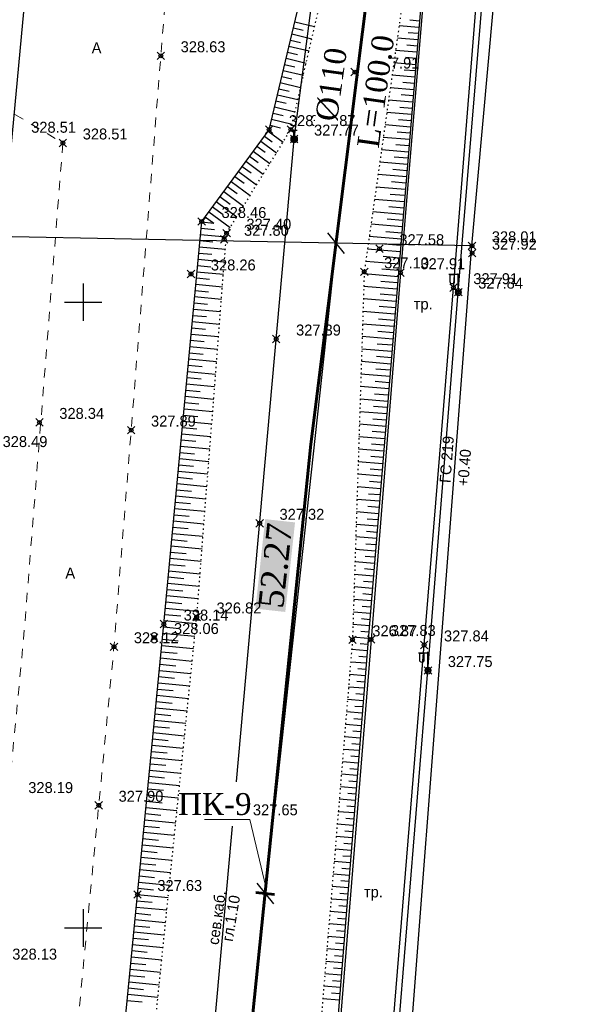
# Model space of a CAD drawing. Header units: metres. Extents: x 703769 to 722343, y 4313031 to 4317457.
# Tile 333 of 409: x 708273 to 708319, y 4315572 to 4315651. Entities that reach past the tile are written whole.
import ezdxf
from ezdxf import colors
from ezdxf.entities.mleader import LeaderData, LeaderLine
from ezdxf.math import Vec2, Vec3

# ---------------------------------------------------------------- set-up
doc = ezdxf.new("R2010")
doc.units = ezdxf.units.M
doc.header["$LTSCALE"] = 0.5
doc.header["$PDMODE"] = 35
doc.header["$PDSIZE"] = 0.3
for name, pattern in [('Auto_Street_NotBorder_Line_m1', [3, 1.5, -1.5]), ('ДОРОГИ_СТРОЯЩ', [9, 8, -1]), ('Контура низ откосов  Штриховая 0.1-0.5 - - - - - - -', [0.6, 0.1, -0.5])]:
    doc.linetypes.add(name, pattern=pattern)
for name, color, linetype in [('(001) Сетка', 92, 'Continuous'), ('(004) Точки рельефа', 7, 'Continuous'), ('(013) Газ', 30, 'ИК_Газопровод -------г--------'), ('(016) Кабель', 1, 'Continuous'), ('(019) Связь', 3, 'ИК_КАБ_СВЯЗИ'), ('(022) Возд. Линии', 7, 'Continuous'), ('(025) Дорога', 7, 'Continuous'), ('(035) Откосы', 7, 'Continuous')]:
    doc.layers.add(name, color=color, linetype=linetype)
doc.layers.add('AUTO#_ROADS_EXIST_L', color=7, linetype='Continuous', lineweight=15, true_color=0x000000)
doc.layers.add('ВК_В1', color=134, linetype='Continuous', lineweight=40)
doc.layers.add('ВОДОПРОВОД текст', color=7, linetype='Continuous', lineweight=50)
doc.styles.add('BM-431', font='txt')
doc.styles.add('D-431', font='txt')
doc.styles.add('Interproekt', font='isocpeur.ttf', dxfattribs={"width": 0.95, "oblique": 15})
doc.styles.get("Standard").update_dxf_attribs({"font": 'times.ttf'})
doc.styles.add('Times New Roman', font='times.ttf')
doc.linetypes.add('GAZ_VOZDUSH', pattern='A,1,-2,["~",Standard,S=3,R=0,X=-1.5,Y=-1.5],-1,10', length=14)
doc.linetypes.add('ИК_Газопровод -------г--------', pattern='A,9,-0.6,["Г",Standard,S=1.2,R=0,X=0,Y=-0.6],-1.2', length=10.8)
doc.linetypes.add('ИК_КАБ_СВЯЗИ', pattern='A,4,["o",Standard,S=0.5,R=0,X=0,Y=-0.125],4,-2', length=10)
doc.linetypes.add('ИК_Э_КАБ_ВН', pattern='A,8,-2,["<<",Standard,S=1,R=0,X=0,Y=-0.5],8,[">>",Standard,S=1,R=0,X=-1,Y=-0.5],-2', length=20)
doc.linetypes.add('ИК_Э_КАБ_НН', pattern='A,8,-2,["<",Standard,S=1,R=0,X=0,Y=-0.5],8,[">",Standard,S=1,R=0,X=-0.5,Y=-0.5],-2', length=20)
doc.dimstyles.new('300', dxfattribs={"dimtxt": 2, "dimasz": 1.5, "dimexe": 0, "dimexo": 0, "dimgap": 1, "dimtad": 1, "dimzin": 0, "dimdsep": 46, "dimtxsty": 'Standard', "dimblk": 'OBLIQUE', "dimcen": 0, "dimclrd": 1, "dimclre": 1, "dimclrt": 1, "dimadec": 1, "dimazin": 0, "dimtfac": 1, "dimtofl": 0, "dimtmove": 0, "dimatfit": 3, "dimfxl": 3, "dimtfill": 2, "dimtfillclr": 7, "dimtolj": 1, "dimtzin": 0, "dimlwd": 25, "dimlwe": -1, "dimarcsym": 0})

# ---------------------------------------------------------------- blocks, each defined once
blk = doc.blocks.new('*X145')
at = {"color": 0}
for p, q in [((9.5, 5.08), (10.49, 5.08)), ((9.5, 5.07), (10.49, 5.07)), ((9.5, 5.06), (10.49, 5.06)), ((9.5, 5.05), (10.49, 5.05)), ((9.5, 5.04), (10.49, 5.04)), ((9.5, 5.03), (10.49, 5.03)), ((9.5, 5.02), (10.5, 5.02)), ((9.5, 5.01), (10.5, 5.01)), ((9.5, 5), (10.5, 5)), ((9.5, 4.99), (10.5, 4.99)), ((9.5, 4.98), (10.5, 4.98)), ((9.5, 4.97), (10.5, 4.97)), ((9.5, 4.96), (10.49, 4.96)), ((9.5, 4.95), (10.49, 4.95)), ((9.5, 4.94), (10.49, 4.94)), ((9.5, 4.93), (10.49, 4.93)), ((9.5, 4.92), (10.49, 4.92)), ((9.5, 4.91), (10.49, 4.91)), ((9.5, 4.9), (10.49, 4.9)), ((9.51, 5.12), (10.48, 5.12)), ((9.51, 5.11), (10.48, 5.11)), ((9.51, 5.1), (10.48, 5.1)), ((9.51, 5.09), (10.49, 5.09)), ((9.51, 4.89), (10.49, 4.89)), ((9.51, 4.88), (10.48, 4.88)), ((9.51, 4.87), (10.48, 4.87)), ((9.51, 4.86), (10.48, 4.86)), ((9.52, 5.16), (10.47, 5.16)), ((9.52, 5.15), (10.47, 5.15)), ((9.52, 5.14), (10.47, 5.14)), ((9.52, 5.13), (10.48, 5.13)), ((9.52, 4.85), (10.48, 4.85)), ((9.52, 4.84), (10.47, 4.84)), ((9.52, 4.83), (10.47, 4.83)), ((9.53, 5.18), (10.46, 5.18)), ((9.53, 5.17), (10.46, 5.17)), ((9.53, 4.82), (10.47, 4.82)), ((9.53, 4.81), (10.46, 4.81)), ((9.53, 4.8), (10.46, 4.8)), ((9.54, 5.2), (10.45, 5.2)), ((9.54, 5.19), (10.46, 5.19)), ((9.54, 4.79), (10.45, 4.79)), ((9.54, 4.78), (10.45, 4.78)), ((9.55, 5.22), (10.44, 5.22)), ((9.55, 5.21), (10.45, 5.21)), ((9.55, 4.77), (10.44, 4.77)), ((9.55, 4.76), (10.44, 4.76)), ((9.56, 5.24), (10.43, 5.24)), ((9.56, 5.23), (10.44, 5.23)), ((9.56, 4.75), (10.43, 4.75)), ((9.56, 4.74), (10.43, 4.74)), ((9.57, 5.26), (10.42, 5.26)), ((9.57, 5.25), (10.43, 5.25)), ((9.57, 4.73), (10.42, 4.73)), ((9.58, 5.27), (10.41, 5.27)), ((9.59, 5.29), (10.4, 5.29)), ((9.59, 5.28), (10.41, 5.28)), ((9.6, 5.3), (10.39, 5.3)), ((9.61, 5.31), (10.38, 5.31)), ((9.62, 5.32), (10.37, 5.32)), ((9.63, 5.33), (10.37, 5.33)), ((9.64, 5.34), (10.36, 5.34)), ((9.65, 5.35), (10.35, 5.35)), ((9.66, 5.36), (10.34, 5.36)), ((9.67, 5.37), (10.32, 5.37)), ((9.68, 5.38), (10.31, 5.38)), ((9.69, 5.39), (10.3, 5.39)), ((9.71, 5.4), (10.29, 5.4)), ((9.72, 5.41), (10.27, 5.41)), ((9.74, 5.42), (10.26, 5.42)), ((9.75, 5.43), (10.24, 5.43)), ((9.77, 5.44), (10.22, 5.44)), ((9.79, 5.45), (10.2, 5.45)), ((9.82, 5.46), (10.18, 5.46)), ((9.85, 5.47), (10.15, 5.47)), ((9.88, 5.48), (10.11, 5.48)), ((9.94, 5.49), (10.05, 5.49)), ((9.58, 4.72), (10.41, 4.72)), ((9.58, 4.71), (10.41, 4.71)), ((9.59, 4.7), (10.4, 4.7)), ((9.6, 4.69), (10.39, 4.69)), ((9.61, 4.68), (10.39, 4.68)), ((9.61, 4.67), (10.38, 4.67)), ((9.62, 4.66), (10.37, 4.66)), ((9.63, 4.65), (10.36, 4.65)), ((9.64, 4.64), (10.35, 4.64)), ((9.65, 4.63), (10.34, 4.63)), ((9.66, 4.62), (10.33, 4.62)), ((9.67, 4.61), (10.32, 4.61)), ((9.69, 4.6), (10.31, 4.6)), ((9.7, 4.59), (10.29, 4.59)), ((9.71, 4.58), (10.28, 4.58)), ((9.73, 4.57), (10.26, 4.57)), ((9.75, 4.56), (10.25, 4.56)), ((9.76, 4.55), (10.23, 4.55)), ((9.78, 4.54), (10.21, 4.54)), ((9.81, 4.53), (10.18, 4.53)), ((9.83, 4.52), (10.16, 4.52)), ((9.87, 4.51), (10.12, 4.51)), ((9.91, 4.5), (10.08, 4.5))]:
    blk.add_line(p, q, dxfattribs=at)
blk = doc.blocks.new('I01070')
at = {"color": 0}
blk.add_circle((0.05, 0.03), 0.5, dxfattribs=at)
blk.add_blockref('*X145', (-9.95, -4.96), dxfattribs=at)
blk = doc.blocks.new('I0195')
at = {"layer": '(016) Кабель', "color": 0, "linetype": 'ИК_Э_КАБ_ВН'}
for p, q in [((-0.275, 0.74), (0.225, 0.74)), ((-0.025, 0.24), (-0.025, 0.74))]:
    blk.add_line(p, q, dxfattribs=at)
at = {"layer": '(016) Кабель', "color": 0, "linetype": 'ИК_Э_КАБ_ВН', "xscale": 0.5, "yscale": 0.5, "zscale": 0.5}
blk.add_blockref('I01070', (-0.025, -0.01), dxfattribs=at)
blk = doc.blocks.new('f')
at = {"layer": '(022) Возд. Линии'}
for points in [[(0, 0.25), (0, 1.5)], [(0, 1.4), (0.75, 1.4)]]:
    blk.add_lwpolyline(points, dxfattribs=at)
blk.add_lwpolyline([(0.4875, 0.65), (0.4875, 0.65, 0.4142136), (0.65, 0.8125), (0.65, 1.4), (0.325, 1.4), (0.325, 0.8125, 0.4142136)], format="xyb", close=True, dxfattribs=at)
blk.add_circle((0, 0), 0.25, dxfattribs=at)
blk = doc.blocks.new('Setka')
at = {"layer": '(001) Сетка'}
for p, q in [((0, 1.5), (0, -1.5)), ((-1.5, 0), (1.5, 0))]:
    blk.add_line(p, q, dxfattribs=at)
blk = doc.blocks.new('*U279')
at = {"color": 1, "lineweight": 60, "flags": 128}
blk.add_lwpolyline([(-0.015, -0.757), (0.015, 0.757)], dxfattribs=at)
blk = doc.blocks.new('*U280')
at = {"color": 0, "linetype": 'ByBlock', "lineweight": -2, "transparency": 16777216, "rotation": 264.1842271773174}
blk.add_blockref('*U279', (708293.007, 4315581.213), dxfattribs=at)
blk = doc.blocks.new('_Dot')
at = {"color": 0, "linetype": 'ByBlock', "lineweight": -2}
blk.add_line((-0.5, 0), (-1, 0), dxfattribs=at)
at = {"color": 0, "linetype": 'ByBlock', "const_width": 0.5}
blk.add_lwpolyline([(-0.25, 0, 1), (0.25, 0, 1)], format="xyb", close=True, dxfattribs=at)
blk = doc.blocks.new('_Oblique')
at = {"color": 0, "linetype": 'ByBlock', "lineweight": -2}
blk.add_line((-0.5, -0.5), (0.5, 0.5), dxfattribs=at)
blk = doc.blocks.new('*D567')
at = {"color": 1, "lineweight": 25, "transparency": 16777216}
blk.add_line((708298.67, 4315633.173), (708293.007, 4315581.213), dxfattribs=at)
at = {"layer": 'Defpoints', "color": 0, "lineweight": 40, "transparency": 16777216}
for p in [(708298.67, 4315633.173), (708293.007, 4315581.213), (708293.007, 4315581.213)]:
    blk.add_point(p, dxfattribs=at)
at = {"color": 1, "lineweight": 25, "transparency": 16777216, "xscale": 1.5, "yscale": 1.5, "zscale": 1.5}
for p, rotation in [((708298.67, 4315633.173), 83.78018273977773), ((708293.007, 4315581.213), 263.7801827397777)]:
    blk.add_blockref('_Oblique', p, dxfattribs=dict(at, rotation=rotation))
at = {"color": 1, "lineweight": 40, "transparency": 16777216, "insert": (708293.83, 4315607.412), "char_height": 2, "attachment_point": 5, "rotation": 83.78018, "bg_fill": 1, "box_fill_scale": 1.1, "bg_fill_color": 7, "bg_fill_true_color": 16777215, "bg_fill_transparency": 0}
blk.add_mtext('\\A1;52.27', dxfattribs=at)

msp = doc.modelspace()

# ---------------------------------------------------------------- linework, layer by layer
at = {"layer": '(013) Газ', "linetype": 'GAZ_VOZDUSH', "elevation": 324.816, "flags": 128}
for points in [[(708293.165, 4315421.558), (708293.434, 4315426.044), (708297.716, 4315485.96), (708299.668, 4315508.577), (708302.24, 4315538.464), (708309.527, 4315632.96), (708316.081, 4315705.444), (708316.824, 4315717.447), (708322.062, 4315771.409), (708325.306, 4315803.846), (708325.824, 4315815.814), (708330.36, 4315869.098), (708333.801, 4315903.034), (708336.798, 4315930.914), (708339.728, 4315977.872), (708351.364, 4316115.034), (708352.677, 4316127.049)], [(708309.527, 4315632.96), (708265.98, 4315633.814), (708266.462, 4315641.601), (708254.581, 4315647.214), (708248.148, 4315648.258)]]:
    msp.add_lwpolyline(points, dxfattribs=at)
at = {"layer": '(016) Кабель', "linetype": 'ИК_Э_КАБ_НН', "flags": 128}
for points, elevation in [([(708148.162, 4314184.928), (708151.497, 4314225.638), (708155.946, 4314277.346), (708160.092, 4314325.308), (708165.82, 4314399.254), (708169.045, 4314439.184), (708172.399, 4314480.837), (708175.762, 4314521.367), (708178.982, 4314558.811), (708182.201, 4314596.426), (708185.813, 4314637.091), (708189.128, 4314677.545), (708192.281, 4314716.43), (708195.859, 4314758.023), (708198.741, 4314794.021), (708202.87, 4314842.96), (708206.45, 4314887.572), (708209.623, 4314925.94), (708213.998, 4314964.466), (708217.888, 4315003.776), (708222.285, 4315053.198), (708227.646, 4315118.21), (708230.7, 4315153.26), (708233.599, 4315183.887), (708236.608, 4315219.867), (708239.917, 4315258.483), (708242.964, 4315292.096), (708245.88, 4315324.716), (708249.037, 4315363.449), (708251.639, 4315395.315), (708254.553, 4315428.663), (708258.525, 4315473.098), (708262.105, 4315516.97), (708265.007, 4315550.248), (708267.691, 4315583.251), (708270.438, 4315616.597), (708274.286, 4315657.842), (708277.622, 4315697.97), (708280.245, 4315726.073), (708282.134, 4315747.294), (708285.192, 4315782.765), (708287.519, 4315812.482), (708289.716, 4315837.095), (708292.577, 4315870.499), (708295.609, 4315906.644), (708298.169, 4315937.003), (708301.105, 4315969.327), (708303.908, 4316001.447), (708306.247, 4316027.782), (708309.271, 4316062.456), (708312.329, 4316097.927), (708314.656, 4316127.644), (708316.853, 4316152.257), (708319.714, 4316185.661), (708322.746, 4316221.806), (708325.306, 4316252.165), (708328.242, 4316284.489), (708331.045, 4316316.609), (708331.607, 4316322.941)], 325.652), ([(708249.985, 4314981.479), (708250.82, 4314994.453), (708251.559, 4315005.82), (708252.37, 4315018.441), (708253.053, 4315029.231), (708253.787, 4315042.038), (708254.637, 4315054.862), (708255.635, 4315071.329), (708256.598, 4315086.747), (708257.467, 4315101.098), (708258.354, 4315115.971), (708259.411, 4315132.067), (708260.336, 4315147.885), (708261.397, 4315163.669), (708264.541, 4315183.982), (708266.176, 4315199.034), (708267.362, 4315213.475), (708268.374, 4315229.02), (708269.845, 4315242.198), (708271.828, 4315255.337), (708273.674, 4315269.524), (708275.505, 4315283.281), (708277.38, 4315297.394), (708281.752, 4315326.597), (708283.598, 4315341.056), (708285.41, 4315355.306), (708287.069, 4315373.866), (708288.446, 4315388.958), (708289.84, 4315403.858), (708291.182, 4315418.537), (708292.537, 4315433.784), (708294.032, 4315449.283), (708295.507, 4315463.66), (708296.078, 4315478.064), (708297.37, 4315493.303), (708298.657, 4315508.657), (708299.851, 4315523.654), (708301.076, 4315538.719), (708302.334, 4315553.605), (708303.538, 4315568.681), (708306.01, 4315599.024), (708308.439, 4315629.26), (708310.925, 4315659.518), (708314.819, 4315705.429), (708316.066, 4315721.797), (708317.423, 4315737.878), (708318.736, 4315752.964), (708319.999, 4315767.605), (708321.351, 4315784.629), (708322.651, 4315800.258), (708323.922, 4315814.9), (708325.202, 4315828.081), (708326.515, 4315842.883), (708327.984, 4315858.663), (708329.163, 4315872.867), (708330.365, 4315887.889), (708331.555, 4315902.908), (708332.679, 4315917.08), (708333.897, 4315932.711), (708335.115, 4315947.857), (708336.225, 4315962.741), (708337.469, 4315977.821), (708338.545, 4315992.145), (708339.663, 4316007.377), (708340.941, 4316022.682), (708342.079, 4316037.728), (708343.178, 4316052.432), (708344.309, 4316067.191), (708345.452, 4316082.234), (708346.637, 4316096.926), (708347.806, 4316111.892), (708349.626, 4316127.437), (708351.153, 4316141.846), (708352.719, 4316156.666), (708355.709, 4316187.043), (708356.969, 4316201.735), (708358.286, 4316216.561), (708359.517, 4316231.321), (708360.786, 4316246.466), (708362.123, 4316261.412), (708363.033, 4316272.851), (708364.289, 4316286.262), (708365.798, 4316301.906), (708367.145, 4316317.788)], 326.597)]:
    msp.add_lwpolyline(points, dxfattribs=dict(at, elevation=elevation))
at = {"layer": '(019) Связь', "elevation": 325.431, "flags": 128}
msp.add_lwpolyline([(708153.006, 4314105.043), (708156.993, 4314142.734), (708156.993, 4314142.734), (708174.147, 4314200.184), (708174.323, 4314203.958), (708195.362, 4314453.153), (708204.073, 4314563.084), (708218.911, 4314738.478), (708226.164, 4314758.135), (708236.601, 4314958.674), (708237.563, 4314979.166), (708241.532, 4315051.931), (708251.542, 4315144.303), (708253.161, 4315164.518), (708257.428, 4315233.645), (708258.881, 4315245.481), (708269.326, 4315369.847), (708270.394, 4315382.606), (708278.265, 4315465.509), (708280.616, 4315477.921), (708295.324, 4315641.488), (708303.766, 4315706.848), (708303.348, 4315724.234), (708305.187, 4315772.118), (708306.696, 4315783.119), (708308.615, 4315806.312), (708309.889, 4315815.038), (708320.552, 4315934.795), (708321.594, 4315946.168), (708336.888, 4316115.682), (708345.287, 4316227.711), (708346.981, 4316228.783), (708355.083, 4316230.156), (708358.134, 4316229.662)], dxfattribs=at)
at = {"layer": '(025) Дорога', "elevation": 326.876, "flags": 128}
msp.add_lwpolyline([(708291.236, 4315475.777), (708295.455, 4315475.79), (708300.547, 4315538.159), (708303.152, 4315569.768), (708305.708, 4315601.069), (708308.048, 4315629.612), (708310.48, 4315659.898), (708314.433, 4315707.948), (708310.248, 4315708.223), (708306.289, 4315660.581), (708303.824, 4315630.808), (708301.469, 4315601.507), (708298.907, 4315569.928), (708296.358, 4315538.729), (708293.833, 4315508.037), (708291.236, 4315475.777)], dxfattribs=at)
at = {"layer": '(035) Откосы'}
for p, q in [((708295.371, 4315650.86, 326.979), (708296.956, 4315650.483, 326.979)), ((708305.331, 4315650.914, 326.979), (708304.553, 4315650.979, 326.979)), ((708295.139, 4315649.887, 326.979), (708296.731, 4315649.508, 326.979)), ((708295.255, 4315650.374, 326.979), (708296.049, 4315650.185, 326.979)), ((708305.289, 4315650.416, 326.979), (708303.706, 4315650.549, 326.979)), ((708305.247, 4315649.918, 326.979), (708304.441, 4315649.986, 326.979)), ((708295.023, 4315649.401, 326.979), (708295.821, 4315649.211, 326.979)), ((708305.205, 4315649.42, 326.979), (708303.565, 4315649.557, 326.979)), ((708294.792, 4315648.429, 326.979), (708295.593, 4315648.238, 326.979)), ((708294.908, 4315648.915, 326.979), (708296.507, 4315648.534, 326.979)), ((708305.122, 4315648.424, 326.979), (708303.425, 4315648.566, 326.979)), ((708305.164, 4315648.922, 326.979), (708304.329, 4315648.992, 326.979)), ((708294.56, 4315647.456, 326.979), (708295.365, 4315647.264, 326.979)), ((708294.676, 4315647.942, 326.979), (708296.282, 4315647.56, 326.979)), ((708305.039, 4315647.427, 326.979), (708303.285, 4315647.574, 326.979)), ((708305.08, 4315647.926, 326.979), (708304.218, 4315647.998, 326.979)), ((708294.444, 4315646.97, 326.979), (708296.058, 4315646.586, 326.979)), ((708304.997, 4315646.929, 326.979), (708304.106, 4315647.004, 326.979)), ((708294.213, 4315645.997, 326.979), (708295.833, 4315645.611, 326.979)), ((708294.329, 4315646.483, 326.979), (708295.137, 4315646.291, 326.979)), ((708304.955, 4315646.431, 326.979), (708303.144, 4315646.583, 326.979)), ((708304.913, 4315645.933, 326.979), (708303.994, 4315646.01, 326.979)), ((708294.097, 4315645.511, 326.979), (708294.909, 4315645.318, 326.979)), ((708304.872, 4315645.435, 326.979), (708303.004, 4315645.591, 326.979)), ((708293.866, 4315644.538, 326.979), (708294.681, 4315644.344, 326.979)), ((708293.981, 4315645.025, 326.979), (708295.609, 4315644.637, 326.979)), ((708304.788, 4315644.439, 326.979), (708302.864, 4315644.6, 326.979)), ((708304.83, 4315644.937, 326.979), (708303.882, 4315645.016, 326.979)), ((708293.634, 4315643.566, 326.979), (708294.453, 4315643.371, 326.979)), ((708293.75, 4315644.052, 326.979), (708295.384, 4315643.663, 326.979)), ((708304.705, 4315643.442, 326.979), (708302.724, 4315643.608, 326.979)), ((708304.746, 4315643.941, 326.979), (708303.77, 4315644.022, 326.979)), ((708293.518, 4315643.08, 326.979), (708295.16, 4315642.689, 326.979)), ((708304.663, 4315642.944, 326.979), (708303.658, 4315643.028, 326.979)), ((708293.238, 4315642.13, 326.979), (708294.439, 4315641.248, 326.979)), ((708293.402, 4315642.593, 326.979), (708294.217, 4315642.399, 326.979)), ((708304.621, 4315642.446, 326.979), (708302.583, 4315642.617, 326.979)), ((708304.58, 4315641.948, 326.979), (708303.546, 4315642.035, 326.979)), ((708292.646, 4315641.324, 326.979), (708293.91, 4315640.396, 326.979)), ((708292.942, 4315641.727, 326.979), (708293.558, 4315641.274, 326.979)), ((708304.538, 4315641.45, 326.979), (708302.443, 4315641.625, 326.979)), ((708292.055, 4315640.518, 326.979), (708293.381, 4315639.544, 326.979)), ((708292.351, 4315640.921, 326.979), (708292.998, 4315640.445, 326.979)), ((708304.454, 4315640.454, 326.979), (708302.303, 4315640.634, 326.979)), ((708304.496, 4315640.952, 326.979), (708303.434, 4315641.041, 326.979)), ((708291.463, 4315639.712, 326.979), (708292.853, 4315638.692, 326.979)), ((708291.759, 4315640.115, 326.979), (708292.438, 4315639.616, 326.979)), ((708304.371, 4315639.457, 326.979), (708302.162, 4315639.642, 326.979)), ((708304.413, 4315639.955, 326.979), (708303.323, 4315640.047, 326.979)), ((708290.872, 4315638.906, 326.979), (708292.324, 4315637.84, 326.979)), ((708291.167, 4315639.309, 326.979), (708291.878, 4315638.787, 326.979)), ((708304.329, 4315638.959, 326.979), (708303.211, 4315639.053, 326.979)), ((708290.28, 4315638.1, 326.979), (708291.796, 4315636.987, 326.979)), ((708290.576, 4315638.503, 326.979), (708291.318, 4315637.958, 326.979)), ((708304.287, 4315638.461, 326.979), (708302.022, 4315638.651, 326.979)), ((708304.246, 4315637.963, 326.979), (708303.099, 4315638.059, 326.979)), ((708289.689, 4315637.294, 326.979), (708291.267, 4315636.135, 326.979)), ((708289.984, 4315637.697, 326.979), (708290.758, 4315637.129, 326.979)), ((708304.204, 4315637.465, 326.979), (708301.882, 4315637.659, 326.979)), ((708289.097, 4315636.488, 326.979), (708290.739, 4315635.283, 326.979)), ((708289.393, 4315636.891, 326.979), (708290.198, 4315636.3, 326.979)), ((708304.121, 4315636.469, 326.979), (708301.742, 4315636.668, 326.979)), ((708304.162, 4315636.967, 326.979), (708302.987, 4315637.065, 326.979)), ((708288.506, 4315635.682, 326.979), (708290.21, 4315634.431, 326.979)), ((708288.801, 4315636.085, 326.979), (708289.638, 4315635.471, 326.979)), ((708304.037, 4315635.472, 326.979), (708301.601, 4315635.676, 326.979)), ((708304.079, 4315635.97, 326.979), (708302.875, 4315636.071, 326.979)), ((708287.929, 4315634.87, 326.979), (708288.89, 4315634.78, 326.979)), ((708288.21, 4315635.279, 326.979), (708288.89, 4315634.78, 326.979)), ((708303.995, 4315634.974, 326.979), (708302.763, 4315635.077, 326.979)), ((708287.882, 4315634.372, 326.979), (708288.965, 4315634.27, 326.979)), ((708303.954, 4315634.476, 326.979), (708301.461, 4315634.685, 326.979)), ((708303.912, 4315633.978, 326.979), (708302.651, 4315634.084, 326.979)), ((708287.789, 4315633.377, 326.979), (708288.824, 4315633.28, 326.979)), ((708287.836, 4315633.875, 326.979), (708289.899, 4315633.681, 326.979)), ((708303.87, 4315633.48, 326.979), (708301.321, 4315633.693, 326.979)), ((708287.742, 4315632.879, 326.979), (708289.821, 4315632.684, 326.979)), ((708303.787, 4315632.484, 326.979), (708301.18, 4315632.702, 326.979)), ((708303.829, 4315632.982, 326.979), (708302.54, 4315633.09, 326.979)), ((708287.649, 4315631.884, 326.979), (708289.744, 4315631.687, 326.979)), ((708287.695, 4315632.382, 326.979), (708288.739, 4315632.283, 326.979)), ((708303.703, 4315631.487, 326.979), (708301.04, 4315631.71, 326.979)), ((708303.745, 4315631.985, 326.979), (708302.428, 4315632.096, 326.979)), ((708287.602, 4315631.386, 326.979), (708288.653, 4315631.287, 326.979)), ((708303.662, 4315630.989, 326.979), (708302.316, 4315631.102, 326.979)), ((708287.508, 4315630.391, 326.979), (708288.568, 4315630.291, 326.979)), ((708287.555, 4315630.888, 326.979), (708289.666, 4315630.69, 326.979)), ((708303.62, 4315630.491, 326.979), (708300.917, 4315630.717, 326.979)), ((708287.415, 4315629.395, 326.979), (708288.482, 4315629.295, 326.979)), ((708287.461, 4315629.893, 326.979), (708289.588, 4315629.693, 326.979)), ((708303.538, 4315629.495, 326.979), (708300.885, 4315629.712, 326.979)), ((708303.578, 4315629.993, 326.979), (708302.24, 4315630.103, 326.979)), ((708287.368, 4315628.898, 326.979), (708289.511, 4315628.696, 326.979)), ((708303.456, 4315628.498, 326.979), (708300.853, 4315628.712, 326.979)), ((708303.497, 4315628.996, 326.979), (708302.183, 4315629.104, 326.979)), ((708287.274, 4315627.902, 326.979), (708289.433, 4315627.699, 326.979)), ((708287.321, 4315628.4, 326.979), (708288.396, 4315628.299, 326.979)), ((708303.415, 4315628, 326.979), (708302.126, 4315628.106, 326.979)), ((708287.228, 4315627.405, 326.979), (708288.311, 4315627.303, 326.979)), ((708303.374, 4315627.502, 326.979), (708300.821, 4315627.711, 326.979)), ((708303.333, 4315627.004, 326.979), (708302.069, 4315627.107, 326.979)), ((708287.134, 4315626.409, 326.979), (708288.225, 4315626.307, 326.979)), ((708287.181, 4315626.907, 326.979), (708289.355, 4315626.703, 326.979)), ((708303.292, 4315626.505, 326.979), (708300.789, 4315626.711, 326.979)), ((708287.04, 4315625.414, 326.979), (708288.14, 4315625.311, 326.979)), ((708287.087, 4315625.912, 326.979), (708289.278, 4315625.706, 326.979)), ((708303.21, 4315625.509, 326.979), (708300.757, 4315625.71, 326.979)), ((708303.251, 4315626.007, 326.979), (708302.012, 4315626.109, 326.979)), ((708286.994, 4315624.916, 326.979), (708289.2, 4315624.709, 326.979)), ((708303.129, 4315624.513, 326.979), (708300.725, 4315624.71, 326.979)), ((708303.17, 4315625.011, 326.979), (708301.955, 4315625.111, 326.979)), ((708286.9, 4315623.921, 326.979), (708289.123, 4315623.712, 326.979)), ((708286.947, 4315624.419, 326.979), (708288.054, 4315624.315, 326.979)), ((708303.088, 4315624.014, 326.979), (708301.898, 4315624.112, 326.979)), ((708286.853, 4315623.423, 326.979), (708287.969, 4315623.318, 326.979)), ((708303.047, 4315623.516, 326.979), (708300.693, 4315623.71, 326.979)), ((708303.006, 4315623.018, 326.979), (708301.841, 4315623.114, 326.979)), ((708286.76, 4315622.428, 326.979), (708287.883, 4315622.322, 326.979)), ((708286.807, 4315622.926, 326.979), (708289.045, 4315622.715, 326.979)), ((708302.965, 4315622.52, 326.979), (708300.661, 4315622.709, 326.979)), ((708286.713, 4315621.93, 326.979), (708288.967, 4315621.718, 326.979)), ((708302.883, 4315621.523, 326.979), (708300.629, 4315621.709, 326.979)), ((708302.924, 4315622.022, 326.979), (708301.784, 4315622.115, 326.979)), ((708286.619, 4315620.935, 326.979), (708288.89, 4315620.721, 326.979)), ((708286.666, 4315621.433, 326.979), (708287.797, 4315621.326, 326.979)), ((708302.801, 4315620.527, 326.979), (708300.597, 4315620.708, 326.979)), ((708302.842, 4315621.025, 326.979), (708301.727, 4315621.117, 326.979)), ((708286.526, 4315619.939, 326.979), (708288.812, 4315619.725, 326.979)), ((708286.573, 4315620.437, 326.979), (708287.712, 4315620.33, 326.979)), ((708302.761, 4315620.029, 326.979), (708301.671, 4315620.118, 326.979)), ((708286.479, 4315619.442, 326.979), (708287.626, 4315619.334, 326.979)), ((708302.72, 4315619.531, 326.979), (708300.565, 4315619.708, 326.979)), ((708302.679, 4315619.032, 326.979), (708301.614, 4315619.12, 326.979)), ((708286.385, 4315618.446, 326.979), (708287.541, 4315618.338, 326.979)), ((708286.432, 4315618.944, 326.979), (708288.734, 4315618.728, 326.979)), ((708302.638, 4315618.534, 326.979), (708300.533, 4315618.707, 326.979)), ((708286.339, 4315617.949, 326.979), (708288.657, 4315617.731, 326.979)), ((708302.556, 4315617.538, 326.979), (708300.501, 4315617.707, 326.979)), ((708302.597, 4315618.036, 326.979), (708301.557, 4315618.121, 326.979)), ((708286.245, 4315616.953, 326.979), (708288.579, 4315616.734, 326.979)), ((708286.292, 4315617.451, 326.979), (708287.455, 4315617.342, 326.979)), ((708302.515, 4315617.04, 326.979), (708301.5, 4315617.123, 326.979)), ((708286.198, 4315616.456, 326.979), (708287.369, 4315616.346, 326.979)), ((708302.474, 4315616.541, 326.979), (708300.468, 4315616.706, 326.979)), ((708302.433, 4315616.043, 326.979), (708301.443, 4315616.125, 326.979)), ((708286.105, 4315615.46, 326.979), (708287.284, 4315615.35, 326.979)), ((708286.152, 4315615.958, 326.979), (708288.501, 4315615.737, 326.979)), ((708302.392, 4315615.545, 326.979), (708300.436, 4315615.706, 326.979)), ((708286.011, 4315614.465, 326.979), (708287.198, 4315614.353, 326.979)), ((708286.058, 4315614.963, 326.979), (708288.424, 4315614.74, 326.979)), ((708302.311, 4315614.549, 326.979), (708300.404, 4315614.705, 326.979)), ((708302.352, 4315615.047, 326.979), (708301.386, 4315615.126, 326.979)), ((708285.964, 4315613.967, 326.979), (708288.346, 4315613.743, 326.979)), ((708302.229, 4315613.552, 326.979), (708300.372, 4315613.705, 326.979)), ((708302.27, 4315614.05, 326.979), (708301.329, 4315614.128, 326.979)), ((708285.871, 4315612.972, 326.979), (708288.269, 4315612.747, 326.979)), ((708285.918, 4315613.47, 326.979), (708287.113, 4315613.357, 326.979)), ((708302.188, 4315613.054, 326.979), (708301.272, 4315613.129, 326.979)), ((708285.824, 4315612.474, 326.979), (708287.027, 4315612.361, 326.979)), ((708302.147, 4315612.556, 326.979), (708300.34, 4315612.704, 326.979)), ((708302.106, 4315612.058, 326.979), (708301.215, 4315612.131, 326.979)), ((708285.731, 4315611.479, 326.979), (708286.941, 4315611.365, 326.979)), ((708285.777, 4315611.977, 326.979), (708288.191, 4315611.75, 326.979)), ((708302.065, 4315611.559, 326.979), (708300.308, 4315611.704, 326.979)), ((708285.637, 4315610.484, 326.979), (708286.856, 4315610.369, 326.979)), ((708285.684, 4315610.981, 326.979), (708288.113, 4315610.753, 326.979)), ((708301.983, 4315610.563, 326.979), (708300.276, 4315610.703, 326.979)), ((708302.024, 4315611.061, 326.979), (708301.158, 4315611.132, 326.979)), ((708285.59, 4315609.986, 326.979), (708288.036, 4315609.756, 326.979)), ((708301.902, 4315609.567, 326.979), (708300.244, 4315609.703, 326.979)), ((708301.943, 4315610.065, 326.979), (708301.101, 4315610.134, 326.979)), ((708285.497, 4315608.99, 326.979), (708287.958, 4315608.759, 326.979)), ((708285.543, 4315609.488, 326.979), (708286.77, 4315609.373, 326.979)), ((708301.861, 4315609.068, 326.979), (708301.045, 4315609.135, 326.979)), ((708285.45, 4315608.493, 326.979), (708286.685, 4315608.377, 326.979)), ((708301.82, 4315608.57, 326.979), (708300.212, 4315608.702, 326.979)), ((708301.779, 4315608.072, 326.979), (708300.988, 4315608.137, 326.979)), ((708285.356, 4315607.497, 326.979), (708286.599, 4315607.381, 326.979)), ((708285.403, 4315607.995, 326.979), (708287.88, 4315607.762, 326.979)), ((708301.738, 4315607.574, 326.979), (708300.18, 4315607.702, 326.979)), ((708285.31, 4315607, 326.979), (708287.803, 4315606.765, 326.979)), ((708301.656, 4315606.577, 326.979), (708300.148, 4315606.701, 326.979)), ((708301.697, 4315607.076, 326.979), (708300.931, 4315607.139, 326.979)), ((708285.216, 4315606.004, 326.979), (708287.725, 4315605.769, 326.979)), ((708285.263, 4315606.502, 326.979), (708286.513, 4315606.385, 326.979)), ((708301.615, 4315606.079, 326.979), (708300.874, 4315606.14, 326.979)), ((708285.122, 4315605.009, 326.979), (708287.648, 4315604.772, 326.979)), ((708285.169, 4315605.507, 326.979), (708286.428, 4315605.388, 326.979)), ((708301.574, 4315605.581, 326.979), (708300.116, 4315605.701, 326.979)), ((708301.534, 4315605.083, 326.979), (708300.817, 4315605.142, 326.979)), ((708285.076, 4315604.511, 326.979), (708286.342, 4315604.392, 326.979)), ((708301.493, 4315604.585, 326.979), (708300.084, 4315604.7, 326.979)), ((708284.982, 4315603.516, 326.979), (708286.256, 4315603.396, 326.979)), ((708285.029, 4315604.014, 326.979), (708287.57, 4315603.775, 326.979)), ((708301.411, 4315603.588, 326.979), (708300.052, 4315603.7, 326.979)), ((708301.452, 4315604.086, 326.979), (708300.76, 4315604.143, 326.979)), ((708284.935, 4315603.018, 326.979), (708287.48, 4315602.779, 326.979)), ((708301.329, 4315602.592, 326.979), (708300.02, 4315602.699, 326.979)), ((708301.37, 4315603.09, 326.979), (708300.703, 4315603.145, 326.979)), ((708284.839, 4315602.023, 326.979), (708287.377, 4315601.776, 326.979)), ((708284.888, 4315602.521, 326.979), (708286.158, 4315602.397, 326.979)), ((708301.288, 4315602.094, 326.979), (708300.646, 4315602.146, 326.979)), ((708284.742, 4315601.028, 326.979), (708287.276, 4315600.781, 326.979)), ((708284.791, 4315601.526, 326.979), (708286.059, 4315601.402, 326.979)), ((708301.247, 4315601.595, 326.979), (708299.988, 4315601.699, 326.979)), ((708301.206, 4315601.097, 326.979), (708300.582, 4315601.147, 326.979)), ((708284.694, 4315600.531, 326.979), (708285.96, 4315600.407, 326.979)), ((708301.166, 4315600.599, 326.979), (708299.917, 4315600.699, 326.979)), ((708284.597, 4315599.536, 326.979), (708285.86, 4315599.412, 326.979)), ((708284.645, 4315600.033, 326.979), (708287.174, 4315599.787, 326.979)), ((708301.086, 4315599.602, 326.979), (708299.835, 4315599.703, 326.979)), ((708301.126, 4315600.101, 326.979), (708300.501, 4315600.151, 326.979)), ((708284.549, 4315599.038, 326.979), (708287.073, 4315598.792, 326.979)), ((708301.006, 4315598.606, 326.979), (708299.752, 4315598.707, 326.979)), ((708301.046, 4315599.104, 326.979), (708300.42, 4315599.154, 326.979)), ((708284.452, 4315598.043, 326.979), (708286.971, 4315597.798, 326.979)), ((708284.5, 4315598.541, 326.979), (708285.761, 4315598.418, 326.979)), ((708300.966, 4315598.108, 326.979), (708300.339, 4315598.158, 326.979)), ((708284.403, 4315597.545, 326.979), (708285.662, 4315597.423, 326.979)), ((708300.926, 4315597.609, 326.979), (708299.67, 4315597.71, 326.979)), ((708300.886, 4315597.111, 326.979), (708300.258, 4315597.162, 326.979)), ((708284.306, 4315596.55, 326.979), (708285.563, 4315596.428, 326.979)), ((708284.355, 4315597.048, 326.979), (708286.87, 4315596.803, 326.979)), ((708300.846, 4315596.613, 326.979), (708299.587, 4315596.714, 326.979)), ((708284.209, 4315595.555, 326.979), (708285.463, 4315595.433, 326.979)), ((708284.258, 4315596.053, 326.979), (708286.768, 4315595.808, 326.979)), ((708300.766, 4315595.616, 326.979), (708299.505, 4315595.718, 326.979)), ((708300.806, 4315596.115, 326.979), (708300.176, 4315596.165, 326.979)), ((708284.161, 4315595.058, 326.979), (708286.667, 4315594.814, 326.979)), ((708300.726, 4315595.118, 326.979), (708300.095, 4315595.169, 326.979)), ((708284.064, 4315594.063, 326.979), (708286.565, 4315593.819, 326.979)), ((708284.112, 4315594.56, 326.979), (708285.364, 4315594.438, 326.979)), ((708300.686, 4315594.62, 326.979), (708299.423, 4315594.721, 326.979)), ((708300.646, 4315594.121, 326.979), (708300.014, 4315594.172, 326.979)), ((708284.015, 4315593.565, 326.979), (708285.265, 4315593.444, 326.979)), ((708300.606, 4315593.623, 326.979), (708299.34, 4315593.725, 326.979)), ((708300.566, 4315593.125, 326.979), (708299.933, 4315593.176, 326.979)), ((708283.918, 4315592.57, 326.979), (708285.166, 4315592.449, 326.979)), ((708283.967, 4315593.068, 326.979), (708286.464, 4315592.825, 326.979)), ((708300.526, 4315592.627, 326.979), (708299.258, 4315592.728, 326.979)), ((708283.87, 4315592.073, 326.979), (708286.362, 4315591.83, 326.979)), ((708300.446, 4315591.63, 326.979), (708299.176, 4315591.732, 326.979)), ((708300.486, 4315592.128, 326.979), (708299.852, 4315592.179, 326.979)), ((708283.773, 4315591.078, 326.979), (708286.261, 4315590.835, 326.979)), ((708283.822, 4315591.575, 326.979), (708285.067, 4315591.454, 326.979)), ((708300.406, 4315591.132, 326.979), (708299.77, 4315591.183, 326.979)), ((708283.676, 4315590.083, 326.979), (708286.159, 4315589.841, 326.979)), ((708283.725, 4315590.58, 326.979), (708284.967, 4315590.459, 326.979)), ((708300.366, 4315590.634, 326.979), (708299.093, 4315590.736, 326.979)), ((708300.326, 4315590.135, 326.979), (708299.689, 4315590.186, 326.979)), ((708283.628, 4315589.585, 326.979), (708284.868, 4315589.464, 326.979)), ((708300.286, 4315589.637, 326.979), (708299.011, 4315589.739, 326.979)), ((708283.531, 4315588.59, 326.979), (708284.769, 4315588.469, 326.979)), ((708283.579, 4315589.088, 326.979), (708286.058, 4315588.846, 326.979)), ((708300.206, 4315588.64, 326.979), (708298.929, 4315588.743, 326.979)), ((708300.246, 4315589.139, 326.979), (708299.608, 4315589.19, 326.979)), ((708283.482, 4315588.093, 326.979), (708285.956, 4315587.852, 326.979)), ((708300.126, 4315587.644, 326.979), (708298.846, 4315587.747, 326.979)), ((708300.166, 4315588.142, 326.979), (708299.527, 4315588.194, 326.979)), ((708283.385, 4315587.098, 326.979), (708285.855, 4315586.857, 326.979)), ((708283.434, 4315587.595, 326.979), (708284.67, 4315587.475, 326.979)), ((708300.086, 4315587.146, 326.979), (708299.446, 4315587.197, 326.979)), ((708283.288, 4315586.103, 326.979), (708285.753, 4315585.862, 326.979)), ((708283.337, 4315586.6, 326.979), (708284.57, 4315586.48, 326.979)), ((708300.046, 4315586.647, 326.979), (708298.764, 4315586.75, 326.979)), ((708300.006, 4315586.149, 326.979), (708299.364, 4315586.201, 326.979)), ((708283.24, 4315585.605, 326.979), (708284.471, 4315585.485, 326.979)), ((708299.966, 4315585.651, 326.979), (708298.681, 4315585.754, 326.979)), ((708283.143, 4315584.61, 326.979), (708284.372, 4315584.49, 326.979)), ((708283.191, 4315585.107, 326.979), (708285.652, 4315584.868, 326.979)), ((708299.886, 4315584.654, 326.979), (708298.599, 4315584.758, 326.979)), ((708299.926, 4315585.153, 326.979), (708299.283, 4315585.204, 326.979)), ((708283.095, 4315584.112, 326.979), (708285.55, 4315583.873, 326.979)), ((708299.806, 4315583.658, 326.979), (708298.517, 4315583.761, 326.979)), ((708299.846, 4315584.156, 326.979), (708299.202, 4315584.208, 326.979)), ((708282.998, 4315583.117, 326.979), (708285.449, 4315582.879, 326.979)), ((708283.046, 4315583.615, 326.979), (708284.273, 4315583.495, 326.979)), ((708299.766, 4315583.159, 326.979), (708299.121, 4315583.211, 326.979)), ((708282.949, 4315582.62, 326.979), (708284.174, 4315582.501, 326.979)), ((708299.726, 4315582.661, 326.979), (708298.434, 4315582.765, 326.979)), ((708299.686, 4315582.163, 326.979), (708299.04, 4315582.215, 326.979)), ((708282.852, 4315581.625, 326.979), (708284.074, 4315581.506, 326.979)), ((708282.901, 4315582.122, 326.979), (708285.347, 4315581.884, 326.979)), ((708299.646, 4315581.665, 326.979), (708298.352, 4315581.769, 326.979)), ((708282.755, 4315580.63, 326.979), (708283.975, 4315580.511, 326.979)), ((708282.804, 4315581.127, 326.979), (708285.246, 4315580.889, 326.979)), ((708299.566, 4315580.668, 326.979), (708298.27, 4315580.772, 326.979)), ((708299.606, 4315581.166, 326.979), (708298.959, 4315581.218, 326.979)), ((708282.707, 4315580.132, 326.979), (708285.144, 4315579.895, 326.979)), ((708299.526, 4315580.17, 326.979), (708298.877, 4315580.222, 326.979)), ((708282.61, 4315579.137, 326.979), (708285.043, 4315578.9, 326.979)), ((708282.658, 4315579.635, 326.979), (708283.876, 4315579.516, 326.979)), ((708299.486, 4315579.672, 326.979), (708298.187, 4315579.776, 326.979)), ((708299.446, 4315579.173, 326.979), (708298.796, 4315579.225, 326.979)), ((708282.561, 4315578.64, 326.979), (708283.777, 4315578.521, 326.979)), ((708299.406, 4315578.675, 326.979), (708298.105, 4315578.779, 326.979)), ((708299.366, 4315578.177, 326.979), (708298.715, 4315578.229, 326.979)), ((708282.464, 4315577.645, 326.979), (708283.677, 4315577.526, 326.979)), ((708282.513, 4315578.142, 326.979), (708284.941, 4315577.906, 326.979)), ((708299.326, 4315577.678, 326.979), (708298.022, 4315577.783, 326.979)), ((708282.367, 4315576.65, 326.979), (708283.578, 4315576.532, 326.979)), ((708282.416, 4315577.147, 326.979), (708284.84, 4315576.911, 326.979)), ((708299.246, 4315576.682, 326.979), (708297.94, 4315576.787, 326.979)), ((708299.286, 4315577.18, 326.979), (708298.634, 4315577.233, 326.979)), ((708282.319, 4315576.152, 326.979), (708284.738, 4315575.916, 326.979)), ((708299.206, 4315576.184, 326.979), (708298.553, 4315576.236, 326.979)), ((708282.222, 4315575.157, 326.979), (708284.637, 4315574.922, 326.979)), ((708282.271, 4315575.655, 326.979), (708283.479, 4315575.537, 326.979)), ((708299.166, 4315575.685, 326.979), (708297.858, 4315575.79, 326.979)), ((708299.126, 4315575.187, 326.979), (708298.471, 4315575.24, 326.979)), ((708282.174, 4315574.66, 326.979), (708283.38, 4315574.542, 326.979)), ((708299.086, 4315574.689, 326.979), (708297.775, 4315574.794, 326.979)), ((708282.077, 4315573.664, 326.979), (708283.281, 4315573.547, 326.979)), ((708282.125, 4315574.162, 326.979), (708284.535, 4315573.927, 326.979)), ((708299.006, 4315573.692, 326.979), (708297.693, 4315573.798, 326.979)), ((708299.046, 4315574.191, 326.979), (708298.39, 4315574.243, 326.979)), ((708282.028, 4315573.167, 326.979), (708284.434, 4315572.933, 326.979)), ((708298.926, 4315572.696, 326.979), (708297.611, 4315572.801, 326.979)), ((708298.966, 4315573.194, 326.979), (708298.309, 4315573.247, 326.979)), ((708281.98, 4315572.669, 326.979), (708283.181, 4315572.552, 326.979))]:
    msp.add_line(p, q, dxfattribs=at)
at = {"layer": '(035) Откосы', "elevation": 326.979, "flags": 128}
msp.add_lwpolyline([(708300.597, 4315686.915), (708308.77, 4315693.968), (708306.105, 4315660.159), (708303.594, 4315630.186), (708301.211, 4315601.154), (708298.674, 4315569.558), (708296.241, 4315540.528), (708293.414, 4315507.695), (708291.422, 4315483.499), (708291.025, 4315479.808), (708287.782, 4315478.493), (708282.608, 4315478.493), (708278.377, 4315478.607), (708276.401, 4315481.03), (708273.757, 4315483.421), (708277.818, 4315529.95), (708284.909, 4315602.738), (708287.932, 4315634.9), (708293.318, 4315642.239), (708297.799, 4315661.058)], close=True, dxfattribs=at)
at = {"layer": '(035) Откосы', "linetype": 'Контура низ откосов  Штриховая 0.1-0.5 - - - - - - -', "elevation": 326.326}
msp.add_lwpolyline([(708278.063, 4315480.539), (708276.513, 4315481.522), (708275.018, 4315484.472), (708280.035, 4315529.833), (708287.533, 4315603.301), (708289.921, 4315633.965), (708295.058, 4315642.247), (708299.491, 4315661.485), (708302.739, 4315687.572), (708307.689, 4315691.606), (708305.168, 4315660.885), (708300.922, 4315630.876), (708299.981, 4315601.475), (708297.388, 4315570.108), (708295.015, 4315541.442), (708291.816, 4315508.81), (708289.749, 4315482.619), (708287.952, 4315481.441), (708283.717, 4315480.666), (708280.161, 4315480.144), (708278.063, 4315480.539)], dxfattribs=at)
at = {"color": 7, "lineweight": 60, "flags": 128}
msp.add_lwpolyline([(708304.899, 4315683.04), (708296.663, 4315617.1), (708296.663, 4315617.1), (708289.979, 4315551.483), (708283.868, 4315485.698), (708276.735, 4315415.696), (708271.217, 4315359.016), (708265.312, 4315285.041), (708259.353, 4315226.771), (708255.788, 4315176.974), (708252.246, 4315129.361), (708243.301, 4315028.005), (708240.115, 4314986.119), (708237.465, 4314926.667)], dxfattribs=at)
at = {"color": 0, "linetype": 'ByBlock', "lineweight": -2, "transparency": 16777216}
for p in [(708284.666, 4315648.141, 328.632), (708300.162, 4315646.841, 327.907), (708293.318, 4315642.239, 328.51), (708295.058, 4315642.247, 327.872), (708276.841, 4315641.174, 328.506), (708295.324, 4315641.488, 327.769), (708287.932, 4315634.9, 328.459), (708289.921, 4315633.965, 327.396), (708289.727, 4315633.479, 327.798), (708302.142, 4315632.727, 327.584), (708309.527, 4315632.96, 328.006), (708309.539, 4315632.373, 327.917), (708287.08, 4315630.706, 328.261), (708300.922, 4315630.876, 327.097), (708303.824, 4315630.808, 327.91), (708308.048, 4315629.612, 327.914), (708308.439, 4315629.26, 327.838), (708293.887, 4315625.51, 327.391), (708274.967, 4315618.85, 328.344), (708282.296, 4315618.235, 327.89), (708292.564, 4315610.792, 327.32), (708287.533, 4315603.301, 326.815), (708284.909, 4315602.738, 328.142), (708284.133, 4315601.658, 328.063), (708280.924, 4315600.926, 328.118), (708299.981, 4315601.475, 326.871), (708301.469, 4315601.507, 327.829), (708305.708, 4315601.069, 327.841), (708306.01, 4315599.024, 327.751), (708279.706, 4315588.258, 327.898), (708290.44, 4315587.175, 327.65), (708282.804, 4315581.127, 327.629)]:
    msp.add_point(p, dxfattribs=at)
at = {"layer": 'AUTO#_ROADS_EXIST_L', "linetype": 'Auto_Street_NotBorder_Line_m1', "lineweight": 15, "elevation": -0.295, "flags": 128}
for points in [[(708315.668, 4315708.8), (708293.666, 4315710.835), (708289.535, 4315709.578), (708280.924, 4315600.926), (708274.001, 4315528.938), (708270.524, 4315486.328), (708269.882, 4315478.751), (708272.55, 4315475.294), (708276.725, 4315473.7), (708300.558, 4315473.7)], [(708248.353, 4315649.004), (708259.687, 4315647.946), (708271.135, 4315644.576), (708276.841, 4315641.174), (708273.701, 4315601.559), (708271.21, 4315575.649), (708267.958, 4315573.82), (708264.952, 4315572.668), (708241.808, 4315573.406)]]:
    msp.add_lwpolyline(points, dxfattribs=at)

# ---------------------------------------------------------------- block references
at = {"layer": '(001) Сетка'}
for p in [(708278.465, 4315628.456), (708278.465, 4315578.456)]:
    msp.add_blockref('Setka', p, dxfattribs=at)
at = {"layer": '(019) Связь', "color": 0}
msp.add_blockref('I0195', (708295.324, 4315641.473, 327.241), dxfattribs=at)
at = {"layer": '(022) Возд. Линии', "xscale": -1}
for p in [(708308.439, 4315629.26, 326.597), (708306.01, 4315599.024, 326.597)]:
    msp.add_blockref('f', p, dxfattribs=at)
at = {"color": 36, "lineweight": 60}
msp.add_blockref('*U280', (0, 0), dxfattribs=at)

# ---------------------------------------------------------------- texts
at = {"layer": '(004) Точки рельефа', "style": 'D-431'}
for s, p in [('328.63', (708286.252, 4315648.427, 328.632)), ('327.91', (708301.748, 4315647.125, 327.907)), ('328.51', (708274.306, 4315641.994, 328.511)), ('328.51', (708294.904, 4315642.522, 328.51)), ('327.87', (708296.644, 4315642.53, 327.872)), ('328.51', (708278.427, 4315641.457, 328.506)), ('327.77', (708296.91, 4315641.767, 327.769)), ('328.46', (708289.518, 4315635.185, 328.459)), ('327.40', (708291.507, 4315634.247, 327.396)), ('327.80', (708291.313, 4315633.762, 327.798)), ('328.01', (708311.113, 4315633.243, 328.006)), ('327.58', (708303.728, 4315633.01, 327.584)), ('327.92', (708311.125, 4315632.657, 327.917)), ('328.26', (708288.666, 4315630.991, 328.261)), ('327.10', (708302.508, 4315631.158, 327.097)), ('327.91', (708305.41, 4315631.092, 327.91)), ('327.91', (708309.634, 4315629.896, 327.914)), ('327.84', (708310.025, 4315629.543, 327.838)), ('327.39', (708295.473, 4315625.794, 327.391)), ('328.34', (708276.554, 4315619.133, 328.344)), ('327.89', (708283.882, 4315618.519, 327.89)), ('328.49', (708272.024, 4315616.881, 328.488)), ('327.32', (708294.15, 4315611.072, 327.32)), ('326.82', (708289.119, 4315603.586, 326.815)), ('328.14', (708286.495, 4315603.021, 328.142)), ('328.06', (708285.719, 4315601.943, 328.063)), ('326.87', (708301.567, 4315601.76, 326.871)), ('327.83', (708303.055, 4315601.79, 327.829)), ('328.12', (708282.51, 4315601.209, 328.118)), ('327.84', (708307.294, 4315601.352, 327.841)), ('327.75', (708307.596, 4315599.305, 327.751)), ('328.19', (708274.075, 4315589.237, 328.19)), ('327.90', (708281.292, 4315588.543, 327.898)), ('327.65', (708292.026, 4315587.461, 327.65)), ('327.63', (708284.39, 4315581.413, 327.629)), ('328.13', (708272.796, 4315575.932, 328.133))]:
    msp.add_text(s, height=0.875, dxfattribs=at).set_placement(p)
at = {"layer": '(013) Газ', "color": 0, "linetype": 'Continuous', "style": 'D-431'}
for s, p in [('ГС 219', (708307.806, 4315613.987, -0.295)), ('+0.40', (708309.237, 4315613.725, -0.295))]:
    msp.add_text(s, height=0.875, rotation=85.65264, dxfattribs=at).set_placement(p)
at = {"layer": '(019) Связь', "color": 0, "linetype": 'Continuous', "style": 'D-431'}
for s, rotation, p in [('сев.каб.', 82.24919, (708289.28, 4315577.072, -0.295)), ('гл.1.10', 80.53667, (708290.4, 4315577.33, -0.295))]:
    msp.add_text(s, height=0.875, rotation=rotation, dxfattribs=at).set_placement(p)
at = {"layer": '(025) Дорога', "linetype": 'ДОРОГИ_СТРОЯЩ', "style": 'BM-431'}
for s, p in [('A', (708279.14, 4315648.337, -0.295)), ('тр.', (708304.877, 4315627.878, -0.295)), ('A', (708277.038, 4315606.379, -0.295)), ('тр.', (708300.896, 4315580.899, -0.295))]:
    msp.add_text(s, height=0.875, dxfattribs=at).set_placement(p)

# ---------------------------------------------------------------- next in the draw order: texts
at = {"layer": 'ВОДОПРОВОД текст', "color": 7, "linetype": 'Continuous', "lineweight": 50, "char_height": 1.75, "width": 7.48307, "attachment_point": 5, "rotation": 81.99848, "style": 'Times New Roman', "bg_fill": 3, "box_fill_scale": 1, "bg_fill_color": 256, "bg_fill_transparency": 16714492}
for s, insert in [('L=100.0', (708301.85, 4315645.3, 41.38)), ('%%C110', (708298.307, 4315645.856, -404.593))]:
    msp.add_mtext(s, dxfattribs=dict(at, insert=insert))

# ---------------------------------------------------------------- next in the draw order: leaders
at = {"layer": 'ВК_В1', "color": 7, "lineweight": 13}
ml = msp.add_multileader_mtext('Standard', dxfattribs=at)
ml.set_content('{\\fTimes New Roman|b0|i0|c204|p18;\\Q0;\\W1;ПК-\\fTimes New Roman|b0|i0|c0|p18;9}', color=7, style='Interproekt')
ml.set_leader_properties(color=256, linetype='Continuous', lineweight=13)
ml.set_arrow_properties(name='DOT')
ml.build(insert=Vec2(0, 0))
ml.multileader.update_dxf_attribs({"text_left_attachment_type": 6, "text_right_attachment_type": 6, "dogleg_length": 0, "arrow_head_size": 0.00144})
ctx = ml.context
ctx.base_point, ctx.char_height, ctx.arrow_head_size, ctx.landing_gap_size, ctx.plane_origin = Vec3(708286.187, 4315587.137), 1.75, 0.00144, 0.0008, Vec3(709156.217, 4315627.9)
ctx.left_attachment, ctx.right_attachment, ctx.text_align_type = 6, 6, 1
notes = []
notes.append((ctx, [(1, (1, 1, 0), (708291.773, 4315587.137), (-1, 0), 0, [(0, [(708293.062, 4315581.746)], 0, [])])]))
ctx.mtext.insert, ctx.mtext.rotation, ctx.mtext.width, ctx.mtext.alignment, ctx.mtext.flow_direction = Vec3(708288.98, 4315589.237), 6.283185, 3.59135, 2, 5
ctx.mtext.has_bg_fill, ctx.mtext.bg_color, ctx.mtext.bg_scale_factor, ctx.mtext.bg_transparency, ctx.mtext.use_window_bg_color = 1, -1027028792, 1.5, 0, 1
for ctx, leaders in notes:
    for number, flags, end, landing, length, lines in leaders:
        leader = LeaderData()
        leader.index, (leader.has_last_leader_line, leader.has_dogleg_vector, leader.attachment_direction) = number, flags
        leader.last_leader_point, leader.dogleg_vector, leader.dogleg_length = Vec3(end), Vec3(landing), length
        for number, points, colour, breaks in lines:
            line = LeaderLine()
            line.index, line.vertices, line.color, line.breaks = number, Vec3.list(points), colors.encode_raw_color(colour), breaks
            leader.lines.append(line)
        ctx.leaders.append(leader)

# ---------------------------------------------------------------- next in the draw order: dimensions: what is measured, and where the dimension line sits
at = {"color": 1, "lineweight": 40}
dim = msp.add_aligned_dim(p1=(708298.67, 4315633.173), p2=(708293.007, 4315581.213), distance=0, dimstyle='300', dxfattribs=at)
dim.commit()
dim.dimension.update_dxf_attribs({"geometry": '*D567', "text_midpoint": (708293.83, 4315607.412)})

doc.saveas('drawing.dxf')
